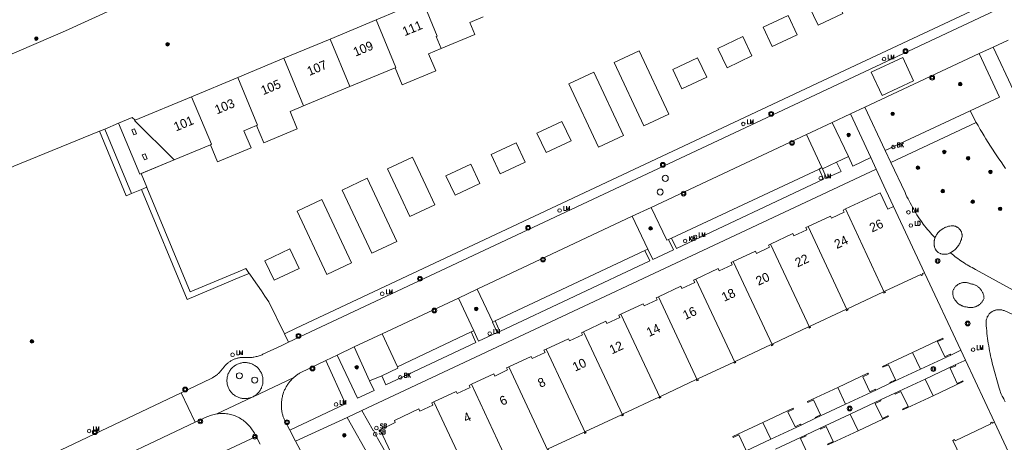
# Model space of a CAD drawing. Header units: metres. Extents: x 138165 to 154469, y 480134 to 494189.
# Tile 535 of 656: x 146381 to 146517, y 486847 to 486906. Entities that reach past the tile are written whole.
import ezdxf

# ---------------------------------------------------------------- set-up
doc = ezdxf.new("R2010")
doc.units = ezdxf.units.M
doc.header["$LTSCALE"] = 0.001
doc.header["$MEASUREMENT"] = 0
for name, color, linetype, lineweight in [('Level 5', 7, 'Continuous', 0), ('TOP-L-terrein schutting raster hek leuning', 7, 'Continuous', 0), ('TOP-L-topo objecten punt', 7, 'Continuous', 0), ('TOP-L-topo objecten vlak', 7, 'Continuous', 0), ('TOP-T-topo huisnummering naamgeving', 7, 'Continuous', 0)]:
    doc.layers.add(name, color=color, linetype=linetype, lineweight=lineweight)
doc.styles.add('Style-INTL_ISO', font='INTL_ISO.shx')
doc.styles.add('Style-STANDARD', font='STANDARD.shx')

# ---------------------------------------------------------------- blocks, each defined once
blk = doc.blocks.new('24')
at = {"layer": 'TOP-L-topo objecten punt', "color": 7, "linetype": 'Continuous', "lineweight": 0}
for radius in [0.025, 0.0182, 0.0115, 0.005]:
    blk.add_circle((0, 0), radius, dxfattribs=at)
blk = doc.blocks.new('39')
at = {"layer": 'TOP-L-topo objecten punt', "color": 7, "linetype": 'Continuous', "lineweight": 0}
for p, q in [((0.0175, 0.0175), (-0.0175, 0.0175)), ((-0.0175, 0.0175), (-0.0175, -0.0175)), ((0.0175, 0.0175), (0.0175, -0.0175)), ((0.0175, -0.0175), (-0.0175, -0.0175))]:
    blk.add_line(p, q, dxfattribs=at)
blk.add_circle((0, 0), 0.0332, dxfattribs=at)
blk = doc.blocks.new('121')
at = {"layer": 'TOP-L-topo objecten punt', "color": 7, "linetype": 'Continuous', "lineweight": 0}
blk.add_circle((0, 0), 0.025, dxfattribs=at)
at = {"layer": 'TOP-L-topo objecten punt', "color": 7, "linetype": 'Continuous', "lineweight": 0, "style": 'Style-STANDARD'}
blk.add_text('LD', height=0.06, dxfattribs=at).set_placement((0.0483, 0))
blk = doc.blocks.new('72')
at = {"layer": 'TOP-L-topo objecten punt', "color": 7, "linetype": 'Continuous', "lineweight": 0}
blk.add_circle((0, 0), 0.025, dxfattribs=at)
at = {"layer": 'TOP-L-topo objecten punt', "color": 7, "linetype": 'Continuous', "lineweight": 0, "style": 'Style-STANDARD'}
blk.add_text('BK', height=0.06, dxfattribs=at).set_placement((0.0483, 0))
blk = doc.blocks.new('*U13')
at = {"layer": 'Level 5', "color": 7, "linetype": 'Continuous', "lineweight": 0}
blk.add_circle((0, 0), 0.0415, dxfattribs=at)
blk = doc.blocks.new('150')
at = {"layer": 'Level 5', "color": 7, "linetype": 'Continuous', "lineweight": 0}
blk.add_blockref('*U13', (0, 0), dxfattribs=at)
blk = doc.blocks.new('16')
at = {"layer": 'TOP-L-topo objecten punt', "color": 7, "linetype": 'Continuous', "lineweight": 0}
blk.add_circle((0, 0), 0.025, dxfattribs=at)
at = {"layer": 'TOP-L-topo objecten punt', "color": 7, "linetype": 'Continuous', "lineweight": 0, "style": 'Style-STANDARD'}
blk.add_text('LM', height=0.06, dxfattribs=at).set_placement((0.0483, 0))
blk = doc.blocks.new('119')
at = {"layer": 'TOP-L-topo objecten punt', "color": 7, "linetype": 'Continuous', "lineweight": 0}
blk.add_circle((0, 0), 0.025, dxfattribs=at)
at = {"layer": 'TOP-L-topo objecten punt', "color": 7, "linetype": 'Continuous', "lineweight": 0, "style": 'Style-STANDARD'}
blk.add_text('KK', height=0.06, dxfattribs=at).set_placement((0.0483, 0))
blk = doc.blocks.new('175')
at = {"layer": 'TOP-L-topo objecten punt', "color": 7, "linetype": 'Continuous', "lineweight": 0}
blk.add_circle((0, 0), 0.025, dxfattribs=at)
at = {"layer": 'TOP-L-topo objecten punt', "color": 7, "linetype": 'Continuous', "lineweight": 0, "style": 'Style-STANDARD'}
blk.add_text('SB', height=0.06, dxfattribs=at).set_placement((0.0483, 0))

msp = doc.modelspace()

# ---------------------------------------------------------------- linework, layer by layer
at = {"layer": 'TOP-L-terrein schutting raster hek leuning', "flags": 128}
msp.add_lwpolyline([(146402.79, 486886.34), (146398.04, 486884.35), (146395.11, 486891.38), (146397.01, 486892.18), (146397.39, 486891.79)], dxfattribs=at)
at = {"layer": 'TOP-L-topo objecten vlak', "flags": 128}
for points in [[(146354.08, 486889.59), (146387.81, 486904.11), (146531.09, 486969.5)], [(146571.08, 486934.21), (146496.06, 486899.02), (146419.63, 486863.1), (146418, 486862.31)], [(146418.55, 486861.17), (146571.63, 486933.06)], [(146436.84, 486908.21), (146430.67, 486905.64)], [(146436.84, 486908.21), (146437.03, 486908.3), (146439.07, 486903.4), (146438.94, 486903.35), (146439.63, 486901.69)], [(146490.36, 486907.6), (146491.62, 486904.93), (146495.06, 486906.54), (146493.81, 486909.21), (146490.36, 486907.6)], [(146430.67, 486905.64), (146424.3, 486902.99)], [(146430.67, 486905.64), (146433.39, 486899.09), (146433.26, 486899.03)], [(146439.63, 486901.69), (146444.27, 486903.62), (146443.58, 486905.28), (146445.44, 486906.06)], [(146487.49, 486906.25), (146484.05, 486904.64), (146485.3, 486901.97), (146488.74, 486903.58), (146487.49, 486906.25)], [(146424.3, 486902.99), (146417.93, 486900.34)], [(146424.3, 486902.99), (146427.02, 486896.44)], [(146481.25, 486903.33), (146477.81, 486901.71), (146479.06, 486899.04), (146482.5, 486900.66), (146481.25, 486903.33)], [(146515.8, 486901.89), (146517.83, 486902.85)], [(146433.26, 486899.03), (146434.25, 486896.66), (146438.89, 486898.59), (146437.9, 486900.97), (146439.63, 486901.69)], [(146466.94, 486901.37), (146463.5, 486899.76), (146467.59, 486891.03), (146471.03, 486892.64), (146466.94, 486901.37)], [(146513.86, 486900.98), (146515.8, 486901.89)], [(146518.59, 486895.91), (146515.8, 486901.89)], [(146417.93, 486900.34), (146411.56, 486897.69)], [(146420.65, 486893.78), (146417.93, 486900.34)], [(146476.26, 486897.73), (146475.01, 486900.4), (146471.57, 486898.79), (146472.82, 486896.12), (146476.26, 486897.73)], [(146498.09, 486893.58), (146513.86, 486900.98)], [(146498.97, 486898.41), (146500.45, 486895.22), (146504.8, 486897.25), (146503.31, 486900.43), (146498.97, 486898.41)], [(146513.86, 486900.98), (146516.64, 486894.99), (146512.59, 486893.09)], [(146427.02, 486896.44), (146433.26, 486899.03)], [(146411.56, 486897.69), (146405.19, 486895.03)], [(146411.56, 486897.69), (146414.29, 486891.13), (146414.15, 486891.08)], [(146460.7, 486898.44), (146457.26, 486896.83), (146461.35, 486888.1), (146464.79, 486889.71), (146460.7, 486898.44)], [(146420.65, 486893.78), (146427.02, 486896.44)], [(146405.19, 486895.03), (146397.39, 486891.79)], [(146407.78, 486888.42), (146407.92, 486888.48), (146405.19, 486895.03)], [(146414.15, 486891.08), (146415.14, 486888.7), (146419.78, 486890.63), (146418.79, 486893.01), (146420.65, 486893.78)], [(146496.1, 486892.68), (146498.09, 486893.58)], [(146500.86, 486887.6), (146498.09, 486893.58)], [(146512.59, 486893.09), (146500.86, 486887.6)], [(146513.45, 486891.5), (146512.59, 486893.09)], [(146397.39, 486891.79), (146397.01, 486892.18), (146395.11, 486891.38)], [(146397.39, 486891.79), (146397.33, 486891.76), (146402.79, 486886.34)], [(146493.59, 486891.49), (146496.1, 486892.68)], [(146496.1, 486892.68), (146498.91, 486886.65)], [(146392.49, 486890.28), (146393.23, 486890.58)], [(146395.11, 486891.38), (146393.23, 486890.58)], [(146393.23, 486890.58), (146396.89, 486881.67)], [(146398.24, 486884.44), (146398.04, 486884.35), (146395.11, 486891.38)], [(146397.61, 486889.93), (146397.24, 486889.78), (146396.95, 486890.47), (146397.32, 486890.62), (146397.61, 486889.93)], [(146407.78, 486888.42), (146408.77, 486886.04), (146413.41, 486887.98), (146412.42, 486890.35), (146414.15, 486891.08)], [(146454.1, 486887.34), (146457.54, 486888.95), (146456.29, 486891.62), (146452.84, 486890.01), (146454.1, 486887.34)], [(146493.59, 486891.49), (146490.01, 486889.81)], [(146495.81, 486886.8), (146493.59, 486891.49)], [(146501.64, 486885.96), (146513.45, 486891.5)], [(146513.45, 486891.5), (146513.71, 486891.05), (146514, 486890.54), (146514.26, 486890.1), (146514.52, 486889.66), (146514.79, 486889.23), (146515.1, 486888.73), (146515.41, 486888.24), (146515.69, 486887.81), (146516.01, 486887.32), (146516.29, 486886.89), (146516.58, 486886.47), (146516.87, 486886.05), (146517.21, 486885.57), (146517.5, 486885.15)], [(146392.49, 486890.28), (146380.67, 486885.47), (146375.06, 486882.96), (146369.83, 486880.62), (146366.48, 486879.12), (146359.35, 486876.06)], [(146396.89, 486881.67), (146396.15, 486881.37), (146392.49, 486890.28)], [(146490.01, 486889.81), (146468.59, 486879.75)], [(146492.14, 486885.27), (146490.01, 486889.81)], [(146402.79, 486886.34), (146407.78, 486888.42)], [(146446.53, 486887.05), (146447.78, 486884.38), (146451.22, 486885.99), (146449.97, 486888.66), (146446.53, 486887.05)], [(146398.24, 486884.44), (146402.79, 486886.34)], [(146399.05, 486886.47), (146398.68, 486886.31), (146398.39, 486887.01), (146398.77, 486887.16), (146399.05, 486886.47)], [(146435.3, 486878.53), (146438.74, 486880.14), (146437.49, 486882.81), (146435.66, 486886.71), (146432.22, 486885.09), (146434.05, 486881.2), (146435.3, 486878.53)], [(146494.17, 486886), (146495.81, 486886.8)], [(146498.91, 486886.65), (146496.42, 486885.48), (146495.81, 486886.8)], [(146498.91, 486886.65), (146499.66, 486885.03)], [(146500.86, 486887.6), (146501.64, 486885.96)], [(146428.68, 486851.74), (146499.66, 486885.03)], [(146440.29, 486884.13), (146441.54, 486881.46), (146444.98, 486883.07), (146443.73, 486885.74), (146440.29, 486884.13)], [(146491.78, 486885.03), (146492.39, 486883.65), (146472.09, 486874.1), (146471.4, 486875.51)], [(146471.4, 486875.51), (146491.78, 486885.03)], [(146491.78, 486885.03), (146492.14, 486885.27)], [(146492.14, 486885.27), (146492.22, 486885.1)], [(146494.17, 486886), (146494.79, 486884.74), (146492.78, 486883.83), (146492.22, 486885.1)], [(146492.22, 486885.1), (146494.17, 486886)], [(146499.66, 486885.03), (146500.97, 486882.17), (146500.95, 486882.15), (146502.02, 486879.88)], [(146507.77, 486875.58), (146507.56, 486875.79), (146507.33, 486876.03), (146507.13, 486876.25), (146506.93, 486876.47), (146506.74, 486876.7), (146506.53, 486876.96), (146506.32, 486877.22), (146506.14, 486877.46), (146505.97, 486877.7), (146505.8, 486877.94), (146505.63, 486878.18), (146505.45, 486878.46), (146505.27, 486878.74), (146505.12, 486879), (146504.97, 486879.25), (146504.82, 486879.52), (146504.66, 486879.8), (146504.5, 486880.09), (146504.34, 486880.38), (146504.19, 486880.66), (146504.04, 486880.96), (146503.89, 486881.25), (146503.75, 486881.54), (146503.62, 486881.82), (146501.64, 486885.96)], [(146399.02, 486882.54), (146398.24, 486884.44)], [(146429.42, 486883.78), (146425.98, 486882.17), (146430.07, 486873.44), (146433.51, 486875.05), (146429.42, 486883.78)], [(146396.89, 486881.67), (146398.28, 486882.24)], [(146398.28, 486882.24), (146399.02, 486882.54)], [(146413.15, 486870.66), (146412.09, 486870.22), (146404.57, 486867.08), (146398.28, 486882.24)], [(146399.02, 486882.54), (146399.03, 486882.52), (146405, 486868.12), (146411.6, 486870.88), (146412.67, 486871.33), (146413.15, 486870.66)], [(146423.18, 486880.85), (146419.74, 486879.24), (146423.83, 486870.51), (146427.27, 486872.13), (146423.18, 486880.85)], [(146502.02, 486879.88), (146501.26, 486879.52), (146500.2, 486881.8), (146495.4, 486879.55)], [(146465.98, 486878.54), (146468.59, 486879.75)], [(146468.59, 486879.75), (146470.74, 486875.23), (146471.01, 486875.34)], [(146495.4, 486879.55), (146495.1, 486879.41), (146495.24, 486879.11), (146493.46, 486878.27), (146493.32, 486878.57), (146490.24, 486877.13)], [(146495.4, 486879.55), (146500.81, 486867.99)], [(146502.02, 486879.88), (146506.29, 486870.76)], [(146465.98, 486878.54), (146444.57, 486868.49)], [(146468.15, 486874), (146465.98, 486878.54)], [(146490.24, 486877.13), (146489.94, 486876.99), (146490.08, 486876.69), (146488.3, 486875.85), (146488.16, 486876.15), (146485.08, 486874.71)], [(146495.65, 486865.57), (146490.24, 486877.13)], [(146507.77, 486875.58), (146507.8, 486875.66), (146507.84, 486875.74), (146507.88, 486875.82), (146507.92, 486875.89), (146507.96, 486875.97), (146508.01, 486876.04), (146508.06, 486876.11), (146508.16, 486876.25), (146508.23, 486876.33), (146508.28, 486876.39), (146508.35, 486876.46), (146508.41, 486876.52), (146508.47, 486876.57), (146508.54, 486876.63), (146508.61, 486876.68), (146508.68, 486876.73), (146508.75, 486876.78), (146508.82, 486876.83), (146508.89, 486876.88), (146508.97, 486876.92), (146509.05, 486876.96), (146509.13, 486876.99), (146509.21, 486877.03), (146509.29, 486877.06), (146509.45, 486877.11), (146509.54, 486877.14), (146509.62, 486877.16), (146509.7, 486877.18), (146509.79, 486877.19), (146509.97, 486877.22), (146510.04, 486877.22), (146510.11, 486877.23), (146510.2, 486877.23), (146510.27, 486877.22), (146510.35, 486877.21), (146510.43, 486877.2), (146510.5, 486877.18), (146510.57, 486877.16), (146510.65, 486877.13), (146510.73, 486877.1), (146510.79, 486877.06), (146510.85, 486877.03), (146510.92, 486876.98), (146510.99, 486876.93), (146511.04, 486876.88), (146511.1, 486876.83), (146511.15, 486876.77), (146511.2, 486876.72), (146511.25, 486876.65), (146511.29, 486876.59), (146511.33, 486876.52), (146511.36, 486876.45), (146511.39, 486876.38), (146511.42, 486876.31), (146511.44, 486876.23), (146511.46, 486876.16), (146511.47, 486876.08), (146511.48, 486876.01), (146511.49, 486875.92), (146511.49, 486875.84), (146511.48, 486875.77), (146511.46, 486875.61), (146511.43, 486875.48), (146511.39, 486875.33), (146511.34, 486875.2), (146511.29, 486875.06), (146511.23, 486874.93), (146511.17, 486874.81), (146511.11, 486874.68), (146511.03, 486874.57), (146510.95, 486874.45), (146510.87, 486874.34), (146510.77, 486874.22), (146510.68, 486874.12), (146510.57, 486874.02), (146510.47, 486873.92), (146510.36, 486873.83), (146509.9, 486873.51)], [(146471.01, 486875.34), (146471.4, 486875.51)], [(146509.9, 486873.51), (146509.84, 486873.48), (146509.78, 486873.45), (146509.67, 486873.41), (146509.56, 486873.37), (146509.45, 486873.34), (146509.33, 486873.32), (146509.22, 486873.31), (146509.1, 486873.3), (146509.03, 486873.3), (146508.97, 486873.3), (146508.85, 486873.32), (146508.74, 486873.33), (146508.62, 486873.36), (146508.56, 486873.38), (146508.5, 486873.4), (146508.39, 486873.44), (146508.29, 486873.49), (146508.18, 486873.55), (146508.14, 486873.58), (146508.08, 486873.62), (146508.01, 486873.71), (146507.93, 486873.82), (146507.89, 486873.88), (146507.86, 486873.94), (146507.83, 486873.99), (146507.8, 486874.06), (146507.77, 486874.12), (146507.74, 486874.18), (146507.7, 486874.29), (146507.69, 486874.35), (146507.67, 486874.42), (146507.66, 486874.48), (146507.64, 486874.56), (146507.63, 486874.63), (146507.63, 486874.69), (146507.62, 486874.76), (146507.62, 486874.83), (146507.62, 486874.95), (146507.63, 486875.02), (146507.63, 486875.08), (146507.65, 486875.2), (146507.67, 486875.26), (146507.68, 486875.33), (146507.7, 486875.4), (146507.72, 486875.46), (146507.74, 486875.52), (146507.77, 486875.58)], [(146471.01, 486875.34), (146471.7, 486873.93), (146468.83, 486872.56), (146468.15, 486874)], [(146485.08, 486874.71), (146484.78, 486874.57), (146484.92, 486874.27), (146483.14, 486873.43), (146483, 486873.73), (146479.92, 486872.29)], [(146485.08, 486874.71), (146490.49, 486863.16)], [(146418.76, 486874.04), (146415.32, 486872.42), (146416.58, 486869.75), (146420.02, 486871.36), (146418.76, 486874.04)], [(146467.73, 486873.82), (146468.42, 486872.41), (146447.71, 486862.67), (146447.06, 486864.1)], [(146447.06, 486864.1), (146467.73, 486873.82)], [(146467.73, 486873.82), (146468.15, 486874)], [(146528.52, 486862.88), (146513.33, 486871.22), (146513.11, 486871.33), (146512.86, 486871.46), (146512.64, 486871.58), (146512.42, 486871.71), (146512.2, 486871.83), (146511.99, 486871.96), (146511.77, 486872.1), (146511.54, 486872.26), (146511.33, 486872.4), (146511.12, 486872.54), (146510.89, 486872.71), (146510.69, 486872.86), (146510.49, 486873.01), (146510.3, 486873.17), (146510.11, 486873.33), (146509.9, 486873.51)], [(146479.92, 486872.29), (146479.62, 486872.15), (146479.76, 486871.85), (146477.98, 486871.02), (146477.83, 486871.32), (146474.75, 486869.87)], [(146479.92, 486872.29), (146485.33, 486860.74)], [(146413.15, 486870.66), (146413.23, 486870.55), (146413.73, 486869.84), (146414.29, 486869.05), (146414.84, 486868.25), (146415.32, 486867.54), (146415.86, 486866.74), (146418, 486862.31)], [(146500.81, 486867.99), (146500.92, 486868.04), (146500.85, 486868.21), (146505.79, 486870.52), (146505.87, 486870.36), (146506.08, 486870.46), (146506.01, 486870.63), (146506.29, 486870.76)], [(146506.29, 486870.76), (146511.3, 486860.05)], [(146474.75, 486869.87), (146474.45, 486869.73), (146474.6, 486869.43), (146472.81, 486868.6), (146472.67, 486868.9), (146469.59, 486867.45)], [(146480.17, 486858.32), (146474.75, 486869.87)], [(146512.37, 486865.97), (146512.29, 486865.99), (146512.2, 486866.01), (146512.05, 486866.03), (146511.97, 486866.04), (146511.83, 486866.07), (146511.75, 486866.09), (146511.6, 486866.14), (146511.54, 486866.17), (146511.46, 486866.2), (146511.39, 486866.23), (146511.32, 486866.27), (146511.25, 486866.31), (146511.18, 486866.35), (146511.06, 486866.43), (146510.99, 486866.48), (146510.88, 486866.57), (146510.82, 486866.63), (146510.76, 486866.69), (146510.71, 486866.74), (146510.61, 486866.86), (146510.57, 486866.91), (146510.53, 486866.98), (146510.48, 486867.04), (146510.44, 486867.11), (146510.4, 486867.18), (146510.36, 486867.25), (146510.33, 486867.33), (146510.3, 486867.39), (146510.27, 486867.49), (146510.24, 486867.61), (146510.22, 486867.72), (146510.21, 486867.83), (146510.21, 486867.93), (146510.21, 486868.04), (146510.22, 486868.15), (146510.23, 486868.26), (146510.27, 486868.35), (146510.31, 486868.44), (146510.35, 486868.51), (146510.4, 486868.59), (146510.45, 486868.67), (146510.51, 486868.75), (146510.57, 486868.82), (146510.62, 486868.88), (146510.69, 486868.95), (146510.76, 486869.01), (146510.83, 486869.06), (146510.9, 486869.11), (146510.98, 486869.17), (146511.07, 486869.21), (146511.14, 486869.25), (146511.23, 486869.29), (146511.32, 486869.32), (146511.41, 486869.35), (146511.5, 486869.37), (146511.58, 486869.39), (146511.66, 486869.4), (146511.76, 486869.41), (146511.85, 486869.41), (146511.95, 486869.41), (146512.04, 486869.41), (146512.12, 486869.4), (146512.22, 486869.38), (146512.31, 486869.36), (146512.4, 486869.33), (146512.49, 486869.3), (146512.58, 486869.27), (146512.66, 486869.23), (146512.75, 486869.22), (146512.85, 486869.2), (146512.94, 486869.18), (146513.03, 486869.16), (146513.11, 486869.13), (146513.2, 486869.1), (146513.28, 486869.06), (146513.36, 486869.02), (146513.45, 486868.98), (146513.52, 486868.93), (146513.6, 486868.88), (146513.67, 486868.83), (146513.75, 486868.78), (146513.82, 486868.72), (146513.88, 486868.66), (146513.95, 486868.58), (146514.02, 486868.51), (146514.07, 486868.44), (146514.13, 486868.37), (146514.19, 486868.29), (146514.23, 486868.21), (146514.28, 486868.13), (146514.32, 486868.05), (146514.36, 486867.97), (146514.39, 486867.87), (146514.42, 486867.78), (146514.45, 486867.7), (146514.47, 486867.61), (146514.49, 486867.52), (146514.5, 486867.43), (146514.51, 486867.34), (146514.52, 486867.24), (146514.49, 486867.16), (146514.45, 486867.06), (146514.41, 486866.99), (146514.37, 486866.91), (146514.32, 486866.83), (146514.27, 486866.75), (146514.21, 486866.68), (146514.16, 486866.62), (146514.1, 486866.55), (146514.04, 486866.49), (146513.97, 486866.43), (146513.9, 486866.37), (146513.83, 486866.32), (146513.76, 486866.27), (146513.67, 486866.21), (146513.59, 486866.17), (146513.5, 486866.13), (146513.42, 486866.09), (146513.34, 486866.06), (146513.26, 486866.03), (146513.17, 486866.01), (146513.09, 486865.99), (146512.99, 486865.97), (146512.91, 486865.96), (146512.81, 486865.95), (146512.72, 486865.95), (146512.63, 486865.95), (146512.55, 486865.95), (146512.46, 486865.96), (146512.37, 486865.97)], [(146431.49, 486862.33), (146442, 486867.27)], [(146442, 486867.27), (146444.57, 486868.49)], [(146444.12, 486862.73), (146442, 486867.27)], [(146444.57, 486868.49), (146446.74, 486863.95)], [(146469.59, 486867.45), (146469.29, 486867.31), (146469.43, 486867.01), (146467.65, 486866.18), (146467.51, 486866.48), (146464.43, 486865.03)], [(146469.59, 486867.45), (146475.01, 486855.9)], [(146495.65, 486865.57), (146495.76, 486865.62), (146495.68, 486865.79), (146500.63, 486868.1), (146500.7, 486867.94), (146500.81, 486867.99)], [(146464.43, 486865.03), (146464.13, 486864.89), (146464.27, 486864.59), (146462.49, 486863.76), (146462.35, 486864.06), (146459.27, 486862.61)], [(146469.85, 486853.48), (146464.43, 486865.03)], [(146490.49, 486863.16), (146490.6, 486863.21), (146490.52, 486863.37), (146495.47, 486865.69), (146495.54, 486865.52), (146495.65, 486865.57)], [(146517.45, 486852.95), (146517.3, 486853.21), (146517.23, 486853.35), (146517.1, 486853.59), (146517.03, 486853.73), (146516.9, 486854), (146516.8, 486854.25), (146516.74, 486854.4), (146516.64, 486854.68), (146516.6, 486854.81), (146515.75, 486857.94), (146515.66, 486858.28), (146515.58, 486858.61), (146515.5, 486858.94), (146515.42, 486859.27), (146515.36, 486859.6), (146515.28, 486859.98), (146515.22, 486860.32), (146515.16, 486860.65), (146515.1, 486861.03), (146515.05, 486861.37), (146515, 486861.7), (146514.96, 486862.04), (146514.92, 486862.38), (146514.89, 486862.72), (146514.85, 486863.1), (146514.83, 486863.44), (146514.8, 486864.02), (146514.81, 486864.13), (146514.83, 486864.23), (146514.86, 486864.34), (146514.89, 486864.44), (146514.93, 486864.55), (146514.97, 486864.65), (146515.01, 486864.73), (146515.07, 486864.83), (146515.13, 486864.92), (146515.18, 486865), (146515.25, 486865.08), (146515.33, 486865.16), (146515.41, 486865.23), (146515.49, 486865.3), (146515.58, 486865.37), (146515.66, 486865.42), (146515.75, 486865.47), (146515.85, 486865.51), (146515.94, 486865.55), (146516.05, 486865.58), (146516.14, 486865.61), (146516.25, 486865.63), (146516.35, 486865.64), (146516.45, 486865.65), (146516.55, 486865.66), (146516.67, 486865.65), (146516.78, 486865.65), (146516.88, 486865.63), (146516.98, 486865.62), (146517.08, 486865.59), (146517.18, 486865.56), (146517.28, 486865.53), (146518.39, 486865.02)], [(146446.74, 486863.95), (146446.69, 486863.93), (146447.34, 486862.49), (146444.79, 486861.3), (146444.12, 486862.73)], [(146446.74, 486863.95), (146447.06, 486864.1)], [(146485.33, 486860.74), (146485.44, 486860.79), (146485.36, 486860.95), (146490.31, 486863.27), (146490.38, 486863.1), (146490.49, 486863.16)], [(146418, 486862.31), (146418.55, 486861.17)], [(146431.49, 486862.33), (146427.63, 486860.51)], [(146443.75, 486862.58), (146444.4, 486861.12), (146432.01, 486855.3), (146431.45, 486856.55)], [(146433.58, 486857.76), (146431.49, 486862.33)], [(146433.58, 486857.76), (146443.75, 486862.58)], [(146443.75, 486862.58), (146444.12, 486862.73)], [(146459.27, 486862.61), (146458.97, 486862.47), (146459.11, 486862.17), (146457.33, 486861.34), (146457.19, 486861.64), (146454.11, 486860.2)], [(146459.27, 486862.61), (146464.68, 486851.06)], [(146418.55, 486861.17), (146417.54, 486860.69), (146415.03, 486859.51), (146414.91, 486859.45), (146414.77, 486859.39), (146414.65, 486859.34), (146414.51, 486859.29), (146414.36, 486859.25), (146414.23, 486859.21), (146414.1, 486859.18), (146413.95, 486859.14), (146413.8, 486859.12), (146413.67, 486859.1), (146413.54, 486859.08), (146413.39, 486859.07), (146413.24, 486859.06), (146413.1, 486859.05), (146412.95, 486859.05), (146412.8, 486859.06), (146412.5, 486859.08), (146412.4, 486859.08), (146412.3, 486859.08), (146412.09, 486859.07), (146411.99, 486859.06), (146411.89, 486859.04), (146411.79, 486859.03), (146411.67, 486859.01), (146411.58, 486858.98), (146411.48, 486858.96), (146411.37, 486858.93), (146411.27, 486858.9), (146411.18, 486858.86), (146411.08, 486858.83), (146410.99, 486858.79), (146410.88, 486858.74), (146410.79, 486858.69), (146410.71, 486858.65), (146410.6, 486858.59), (146410.52, 486858.53), (146410.43, 486858.48), (146410.34, 486858.41), (146410.26, 486858.35), (146410.18, 486858.29), (146410.03, 486858.16), (146409.94, 486858.08), (146409.87, 486858.01), (146409.8, 486857.93), (146409.73, 486857.84), (146409.67, 486857.77), (146409.22, 486857.21), (146409.15, 486857.12), (146409.08, 486857.04), (146409, 486856.96), (146408.91, 486856.87), (146408.83, 486856.8), (146408.75, 486856.73), (146408.65, 486856.64), (146408.56, 486856.58), (146408.47, 486856.51), (146408.37, 486856.44), (146408.28, 486856.38), (146408.09, 486856.26), (146407.98, 486856.2), (146407.88, 486856.15), (146403.77, 486854.18)], [(146425.28, 486859.38), (146427.63, 486860.51)], [(146427.63, 486860.51), (146429.75, 486855.83)], [(146480.17, 486858.32), (146480.28, 486858.37), (146480.2, 486858.53), (146485.14, 486860.85), (146485.22, 486860.68), (146485.33, 486860.74)], [(146509.92, 486859.4), (146509.86, 486859.53), (146509.09, 486859.17), (146508.12, 486861.25), (146508.89, 486861.61), (146508.83, 486861.72), (146504.67, 486859.77)], [(146423.71, 486858.64), (146425.28, 486859.38)], [(146429.75, 486855.83), (146430.39, 486854.51), (146428.06, 486853.44), (146425.28, 486859.38)], [(146454.11, 486860.2), (146453.81, 486860.06), (146453.95, 486859.76), (146452.17, 486858.92), (146452.03, 486859.22), (146448.95, 486857.78)], [(146454.11, 486860.2), (146459.52, 486848.64)], [(146504.67, 486859.77), (146500.5, 486857.82), (146500.55, 486857.71), (146501.33, 486858.07), (146502.3, 486855.98), (146501.53, 486855.62), (146501.58, 486855.51)], [(146505.75, 486857.46), (146504.67, 486859.77)], [(146509.92, 486859.4), (146505.75, 486857.46)], [(146511.3, 486860.05), (146511.12, 486859.97), (146509.92, 486859.4)], [(146511.95, 486858.69), (146511.3, 486860.05)], [(146413.67, 486853.65), (146413.77, 486853.71), (146413.87, 486853.76), (146413.98, 486853.83), (146414.08, 486853.91), (146414.17, 486853.98), (146414.26, 486854.07), (146414.34, 486854.15), (146414.43, 486854.24), (146414.5, 486854.33), (146414.58, 486854.43), (146414.64, 486854.52), (146414.7, 486854.62), (146414.76, 486854.73), (146414.82, 486854.84), (146414.86, 486854.95), (146414.9, 486855.05), (146414.94, 486855.17), (146414.97, 486855.29), (146415, 486855.4), (146415.02, 486855.52), (146415.03, 486855.63), (146415.04, 486855.74), (146415.04, 486855.87), (146415.04, 486855.98), (146415.03, 486856.11), (146415.02, 486856.22), (146415, 486856.34), (146414.98, 486856.46), (146414.94, 486856.58), (146414.91, 486856.68), (146414.87, 486856.8), (146414.82, 486856.91), (146414.76, 486857.03), (146414.7, 486857.14), (146414.63, 486857.24), (146414.57, 486857.34), (146414.49, 486857.44), (146414.41, 486857.54), (146414.32, 486857.63), (146414.23, 486857.72), (146414.13, 486857.8), (146414.03, 486857.88), (146413.94, 486857.94), (146413.83, 486858.01), (146413.72, 486858.07), (146413.61, 486858.13), (146413.49, 486858.18), (146413.37, 486858.22), (146413.25, 486858.26), (146413.13, 486858.3), (146413.01, 486858.32), (146412.89, 486858.34), (146412.77, 486858.35), (146412.64, 486858.36), (146412.51, 486858.36), (146412.39, 486858.36), (146412.26, 486858.35), (146412.14, 486858.33), (146412.01, 486858.3), (146411.89, 486858.27), (146411.78, 486858.24), (146411.66, 486858.2), (146411.54, 486858.15), (146411.43, 486858.09), (146411.32, 486858.03), (146411.21, 486857.97), (146411.1, 486857.9), (146411, 486857.82), (146410.9, 486857.74), (146410.81, 486857.65), (146410.73, 486857.57), (146410.66, 486857.48), (146410.58, 486857.39), (146410.5, 486857.28), (146410.43, 486857.18), (146410.37, 486857.07), (146410.31, 486856.95), (146410.26, 486856.84), (146410.21, 486856.72), (146410.17, 486856.6), (146410.14, 486856.48), (146410.11, 486856.35), (146410.09, 486856.23), (146410.08, 486856.12), (146410.07, 486855.99), (146410.06, 486855.86), (146410.07, 486855.73), (146410.08, 486855.61), (146410.1, 486855.48), (146410.12, 486855.36), (146410.15, 486855.23), (146410.18, 486855.11), (146410.23, 486854.99), (146410.27, 486854.88), (146410.32, 486854.77), (146410.38, 486854.65), (146410.44, 486854.56), (146410.5, 486854.46), (146410.58, 486854.36), (146410.66, 486854.26), (146410.73, 486854.18), (146410.81, 486854.09), (146410.9, 486854.01), (146410.99, 486853.94), (146411.09, 486853.86), (146411.2, 486853.79), (146411.29, 486853.73), (146411.4, 486853.67), (146411.51, 486853.62), (146411.61, 486853.57), (146411.71, 486853.53), (146411.84, 486853.49), (146411.95, 486853.46), (146412.07, 486853.43), (146412.18, 486853.41), (146412.29, 486853.4), (146412.42, 486853.39), (146412.53, 486853.39), (146412.64, 486853.39), (146412.76, 486853.4), (146412.88, 486853.41), (146412.99, 486853.43), (146413.12, 486853.45), (146413.23, 486853.48), (146413.35, 486853.52), (146413.47, 486853.56), (146413.57, 486853.6)], [(146423.71, 486858.64), (146426.44, 486852.66), (146418.74, 486849.02)], [(146419.29, 486856.31), (146419.38, 486856.39), (146419.48, 486856.46), (146419.57, 486856.54), (146419.67, 486856.61), (146419.77, 486856.68), (146419.87, 486856.75), (146419.97, 486856.82), (146420.07, 486856.88), (146420.17, 486856.93), (146423.71, 486858.64)], [(146431.45, 486856.55), (146433.66, 486857.58), (146433.58, 486857.76)], [(146448.95, 486857.78), (146448.65, 486857.64), (146448.79, 486857.34), (146447.01, 486856.5), (146446.87, 486856.8), (146443.79, 486855.36)], [(146454.36, 486846.22), (146448.95, 486857.78)], [(146475.01, 486855.9), (146475.12, 486855.95), (146475.04, 486856.11), (146479.98, 486858.43), (146480.06, 486858.27), (146480.17, 486858.32)], [(146506.39, 486856.09), (146510.56, 486858.04)], [(146507.48, 486853.78), (146511.64, 486855.73), (146511.59, 486855.84), (146510.82, 486855.48), (146509.84, 486857.57), (146510.61, 486857.93), (146510.56, 486858.04)], [(146510.56, 486858.04), (146511.76, 486858.6), (146511.95, 486858.69)], [(146511.95, 486858.69), (146515.98, 486850.13)], [(146429.75, 486855.83), (146431.45, 486856.55)], [(146499.6, 486854.56), (146499.54, 486854.69), (146498.77, 486854.33), (146497.79, 486856.41), (146498.56, 486856.77), (146498.51, 486856.89), (146494.35, 486854.93)], [(146505.75, 486857.46), (146501.58, 486855.51)], [(146419.29, 486856.31), (146413.67, 486853.65)], [(146418.74, 486849.02), (146418.05, 486850.34), (146418, 486850.45), (146417.96, 486850.56), (146417.91, 486850.68), (146417.88, 486850.77), (146417.84, 486850.89), (146417.8, 486851), (146417.77, 486851.12), (146417.74, 486851.23), (146417.71, 486851.33), (146417.69, 486851.45), (146417.66, 486851.57), (146417.64, 486851.69), (146417.61, 486851.93), (146417.6, 486852.05), (146417.59, 486852.17), (146417.58, 486852.27), (146417.58, 486852.39), (146417.58, 486852.52), (146417.58, 486852.64), (146417.59, 486852.76), (146417.59, 486852.88), (146417.6, 486853), (146417.62, 486853.12), (146417.63, 486853.24), (146417.65, 486853.36), (146417.67, 486853.48), (146417.72, 486853.7), (146417.75, 486853.81), (146417.82, 486854.05), (146417.89, 486854.26), (146417.94, 486854.37), (146417.98, 486854.48), (146418.03, 486854.59), (146418.08, 486854.7), (146418.14, 486854.81), (146418.25, 486855.03), (146418.31, 486855.13), (146418.37, 486855.22), (146418.43, 486855.32), (146418.5, 486855.42), (146418.57, 486855.52), (146418.64, 486855.61), (146418.72, 486855.71), (146418.8, 486855.8), (146418.88, 486855.89), (146418.96, 486855.98), (146419.04, 486856.07), (146419.13, 486856.16), (146419.2, 486856.22), (146419.29, 486856.31)], [(146443.79, 486855.36), (146443.49, 486855.22), (146443.63, 486854.92), (146441.85, 486854.08), (146441.71, 486854.38), (146438.62, 486852.94)], [(146443.79, 486855.36), (146449.2, 486843.8)], [(146469.85, 486853.48), (146469.95, 486853.53), (146469.88, 486853.69), (146474.82, 486856.01), (146474.9, 486855.85), (146475.01, 486855.9)], [(146501.58, 486855.51), (146499.6, 486854.56)], [(146502.23, 486854.14), (146506.39, 486856.09)], [(146506.39, 486856.09), (146507.48, 486853.78)], [(146403.77, 486854.18), (146362.16, 486834.47)], [(146405.7, 486850.14), (146403.77, 486854.18)], [(146494.35, 486854.93), (146490.18, 486852.98), (146490.23, 486852.87), (146491, 486853.23), (146491.98, 486851.15), (146491.21, 486850.78), (146491.27, 486850.67)], [(146495.43, 486852.61), (146494.35, 486854.93)], [(146499.6, 486854.56), (146495.43, 486852.61)], [(146500.24, 486853.2), (146502.23, 486854.14)], [(146502.23, 486854.14), (146502.28, 486854.02), (146503.05, 486854.38), (146504.03, 486852.3), (146503.26, 486851.94), (146503.31, 486851.83), (146507.48, 486853.78)], [(146413.57, 486853.6), (146408.68, 486851.28)], [(146413.67, 486853.65), (146413.57, 486853.6)], [(146438.62, 486852.94), (146438.33, 486852.8), (146438.47, 486852.5), (146436.68, 486851.66), (146436.55, 486851.96), (146433.17, 486850.38), (146433.3, 486850.08), (146431.21, 486849.1), (146434.15, 486842.83), (146433.84, 486842.68)], [(146444.04, 486841.38), (146438.62, 486852.94)], [(146464.68, 486851.06), (146464.79, 486851.11), (146464.72, 486851.27), (146469.66, 486853.59), (146469.74, 486853.43), (146469.85, 486853.48)], [(146495.43, 486852.61), (146491.27, 486850.67)], [(146496.07, 486851.25), (146500.24, 486853.2)], [(146497.15, 486848.94), (146501.32, 486850.9), (146501.27, 486851.01), (146500.49, 486850.65), (146499.52, 486852.73), (146500.29, 486853.09), (146500.24, 486853.2)], [(146405.7, 486850.14), (146407.38, 486850.91), (146407.57, 486850.99), (146407.75, 486851.06), (146407.92, 486851.11), (146408.12, 486851.17), (146408.29, 486851.21), (146408.48, 486851.25), (146408.68, 486851.28)], [(146408.68, 486851.28), (146408.86, 486851.31), (146409.04, 486851.32), (146409.24, 486851.33), (146409.42, 486851.34), (146409.61, 486851.33), (146409.81, 486851.32), (146409.99, 486851.3), (146410.19, 486851.27), (146410.37, 486851.24), (146410.56, 486851.2), (146410.73, 486851.15), (146410.92, 486851.09), (146411.09, 486851.04), (146411.28, 486850.97), (146411.46, 486850.89), (146411.62, 486850.81), (146411.8, 486850.72), (146411.97, 486850.61), (146412.12, 486850.52), (146412.29, 486850.41), (146412.43, 486850.3), (146412.57, 486850.19), (146412.72, 486850.06), (146412.87, 486849.92), (146413, 486849.79), (146413.12, 486849.65), (146413.24, 486849.52), (146413.36, 486849.38), (146413.47, 486849.23), (146413.57, 486849.08), (146413.67, 486848.92), (146413.77, 486848.77), (146413.85, 486848.62), (146414.1, 486848.15)], [(146428.68, 486851.74), (146426.65, 486850.79)], [(146433.84, 486842.68), (146433.78, 486842.78), (146430.86, 486847.95), (146430.27, 486849.02), (146430.23, 486849), (146428.68, 486851.74)], [(146459.52, 486848.64), (146459.63, 486848.69), (146459.56, 486848.85), (146464.5, 486851.17), (146464.58, 486851.01), (146464.68, 486851.06)], [(146489.27, 486849.73), (146489.22, 486849.85), (146488.45, 486849.49), (146487.47, 486851.57), (146488.24, 486851.93), (146488.19, 486852.05), (146484.02, 486850.09)], [(146491.9, 486849.3), (146496.07, 486851.25)], [(146496.07, 486851.25), (146497.15, 486848.94)], [(146374.99, 486835.59), (146405.7, 486850.14)], [(146419.53, 486847.51), (146426.65, 486850.79)], [(146426.65, 486850.79), (146429.94, 486844.97)], [(146484.02, 486850.09), (146479.86, 486848.14), (146479.91, 486848.03), (146480.68, 486848.39), (146481.66, 486846.31), (146480.89, 486845.95), (146480.94, 486845.83)], [(146485.11, 486847.78), (146484.02, 486850.09)], [(146489.27, 486849.73), (146485.11, 486847.78)], [(146491.27, 486850.67), (146489.27, 486849.73)], [(146515.98, 486850.13), (146515.68, 486849.99), (146515.6, 486850.15), (146515.39, 486850.05), (146515.46, 486849.89), (146510.52, 486847.57), (146510.44, 486847.73), (146510.22, 486847.63), (146511.32, 486845.3)], [(146515.98, 486850.13), (146520.16, 486841.16), (146521.32, 486838.74)], [(146419.53, 486847.51), (146418.74, 486849.02)], [(146454.36, 486846.22), (146454.47, 486846.27), (146454.39, 486846.44), (146459.34, 486848.75), (146459.42, 486848.59), (146459.52, 486848.64)], [(146485.75, 486846.42), (146489.91, 486848.36)], [(146486.83, 486844.1), (146490.99, 486846.06), (146490.94, 486846.17), (146490.17, 486845.81), (146489.2, 486847.89), (146489.97, 486848.25), (146489.91, 486848.36)], [(146489.91, 486848.36), (146491.9, 486849.3)], [(146491.9, 486849.3), (146491.96, 486849.19), (146492.73, 486849.55), (146493.7, 486847.47), (146492.93, 486847.1), (146492.99, 486846.99), (146497.15, 486848.94)], [(146377.17, 486830.9), (146414.1, 486848.15)], [(146414.1, 486848.15), (146414.66, 486847.1)], [(146422.89, 486841.27), (146419.53, 486847.51)], [(146485.11, 486847.78), (146480.94, 486845.83)]]:
    msp.add_lwpolyline(points, dxfattribs=at)

# ---------------------------------------------------------------- block references
at = {"layer": 'TOP-L-topo objecten punt', "xscale": 10, "yscale": 10, "zscale": 10}
for name, p in [('24', (146383.77, 486903.06)), ('24', (146401.88, 486902.27)), ('39', (146503.68, 486901.32)), ('16', (146500.73, 486900.24)), ('39', (146507.37, 486897.67)), ('24', (146511.23, 486896.78)), ('16', (146481.31, 486891.28)), ('39', (146485.15, 486892.67)), ('24', (146501.91, 486892.68)), ('39', (146488.02, 486888.67)), ('24', (146495.84, 486889.77)), ('72', (146502, 486888.1)), ('24', (146509.04, 486887.42)), ('24', (146512.32, 486886.55)), ('39', (146470.2, 486885.64)), ('24', (146505.39, 486885.25)), ('24', (146515.4, 486884.67)), ('150', (146470.54, 486883.78)), ('16', (146492, 486883.8)), ('150', (146469.84, 486881.89)), ('24', (146508.82, 486882.02)), ('39', (146473.07, 486881.67)), ('16', (146455.96, 486879.34)), ('16', (146504.09, 486879.09)), ('24', (146512.97, 486880.56)), ('24', (146516.74, 486879.57)), ('39', (146451.62, 486876.96)), ('24', (146468.51, 486876.88)), ('121', (146504.42, 486877.27)), ('119', (146473.29, 486875.14)), ('16', (146474.66, 486875.71)), ('39', (146453.67, 486872.57)), ('39', (146508.12, 486872.38)), ('39', (146436.69, 486869.93)), ('16', (146431.5, 486867.85)), ('24', (146444.46, 486865.76)), ('39', (146438.68, 486865.54)), ('39', (146512.27, 486863.75)), ('39', (146419.94, 486862.04)), ('16', (146446.31, 486862.36)), ('24', (146383.16, 486861.29)), ('16', (146513.01, 486860.14)), ('16', (146410.85, 486859.44)), ('39', (146421.88, 486857.55)), ('24', (146427.97, 486857.71)), ('39', (146507.52, 486857.47)), ('150', (146411.79, 486856.54)), ('72', (146433.99, 486856.31)), ('150', (146413.9, 486855.94)), ('39', (146404.3, 486854.65)), ('16', (146425.13, 486852.59)), ('39', (146495.98, 486852.03)), ('39', (146406.39, 486850.25)), ('39', (146418.35, 486850.13)), ('175', (146430.7, 486849.32)), ('16', (146391.06, 486848.92)), ('39', (146391.84, 486848.75)), ('39', (146413.93, 486848.13)), ('24', (146426.26, 486848.34)), ('175', (146430.53, 486848.48))]:
    msp.add_blockref(name, p, dxfattribs=at)

# ---------------------------------------------------------------- texts
at = {"layer": 'TOP-T-topo huisnummering naamgeving', "style": 'Style-INTL_ISO'}
for s, rotation, p in [('111', 22.6, (146434.59, 486903.38)), ('109', 22.6, (146427.81, 486900.56)), ('107', 22.6, (146421.44, 486897.9)), ('105', 22.5, (146415.07, 486895.25)), ('103', 22.6, (146408.7, 486892.6)), ('101', 22.5, (146403.04, 486890.24)), ('26', 25.1, (146499.08, 486876.3)), ('24', 25.1, (146494.22, 486874.02)), ('22', 25.1, (146488.8, 486871.48)), ('20', 25.1, (146483.4, 486868.95)), ('18', 25.1, (146478.68, 486866.74)), ('16', 25.1, (146473.32, 486864.23)), ('14', 25.1, (146468.31, 486861.88)), ('12', 25.1, (146463.19, 486859.48)), ('10', 25.1, (146458.11, 486857.1)), ('8', 25.1, (146453.32, 486854.86)), ('6', 25.1, (146448.04, 486852.38)), ('4', 25.1, (146443.05, 486850.04))]:
    msp.add_text(s, height=1.25, rotation=rotation, dxfattribs=at).set_placement(p)

doc.saveas('drawing.dxf')
